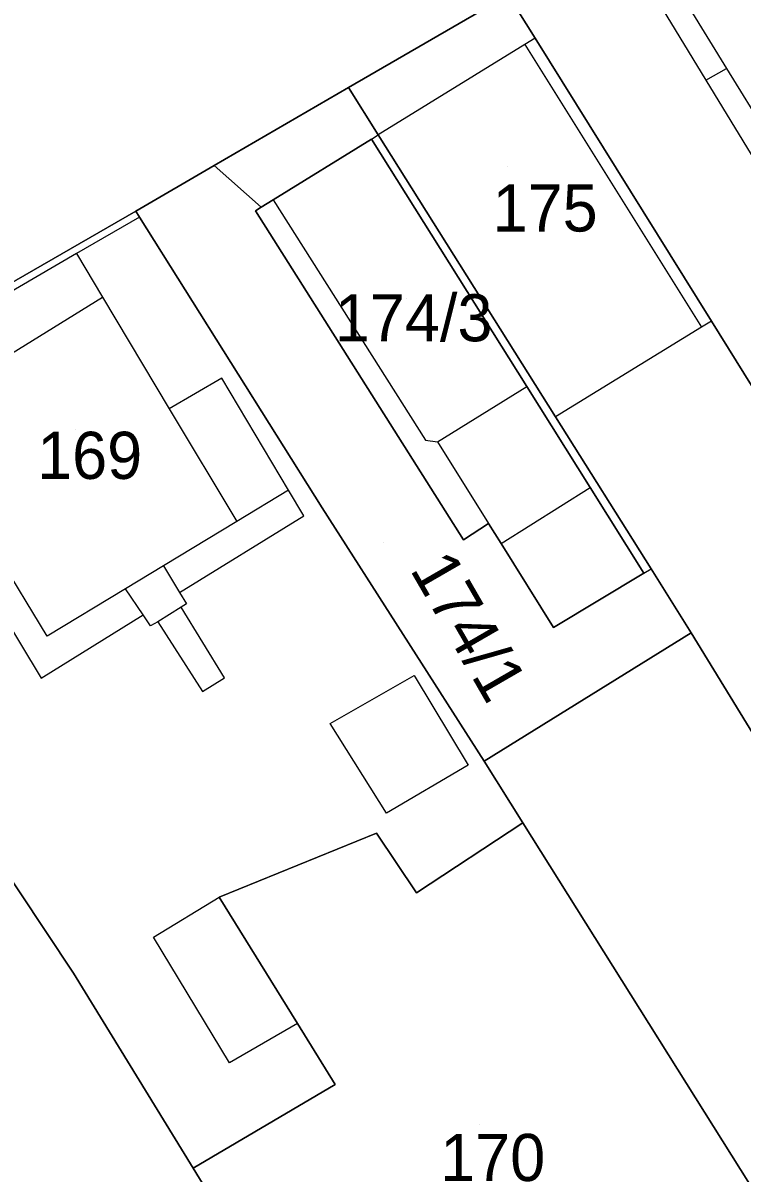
# Model space of a CAD drawing. Extents: x -263943 to -261149, y -1236934 to -1230686.
# Drawn here: x -262473.71 to -262443.17, y -1235742.26 to -1235693.45 of the extents above; entities that cross this region are included whole.
import ezdxf

# ---------------------------------------------------------------- set-up
doc = ezdxf.new("R2010")
doc.units = 0
for name, color, linetype in [('body_kn', 7, 'Continuous'), ('kladpar_druhypozemkov', 7, 'Continuous'), ('kladpar_hranice', 7, 'Continuous'), ('kladpar_parcelnecisla', 7, 'Continuous'), ('kladpar_plochy', 7, 'Continuous'), ('zappar_hrandruhpozemk', 7, 'Continuous')]:
    doc.layers.add(name, color=color, linetype=linetype)

msp = doc.modelspace()

# ---------------------------------------------------------------- linework, layer by layer
at = {"layer": 'body_kn'}
for p, q in [((-262452.4, -1235694.36), (-262452.4, -1235694.36)), ((-262451.96, -1235694.09), (-262451.96, -1235694.09)), ((-262451.96, -1235694.09), (-262451.96, -1235694.09)), ((-262443.83, -1235695.38), (-262443.83, -1235695.38)), ((-262444.71, -1235695.88), (-262444.71, -1235695.88)), ((-262459.88, -1235696.19), (-262459.88, -1235696.19)), ((-262458.62, -1235698.2), (-262458.62, -1235698.2)), ((-262458.91, -1235698.38), (-262458.91, -1235698.38)), ((-262458.91, -1235698.38), (-262458.91, -1235698.38)), ((-262465.59, -1235699.5), (-262465.59, -1235699.5)), ((-262465.59, -1235699.5), (-262465.59, -1235699.5)), ((-262463.6, -1235701.27), (-262463.6, -1235701.27)), ((-262463.08, -1235700.95), (-262463.08, -1235700.95)), ((-262463.08, -1235700.95), (-262463.08, -1235700.95)), ((-262468.92, -1235701.43), (-262468.92, -1235701.43)), ((-262468.76, -1235701.69), (-262468.76, -1235701.69)), ((-262468.76, -1235701.69), (-262468.76, -1235701.69)), ((-262463.84, -1235701.42), (-262463.84, -1235701.42)), ((-262463.84, -1235701.42), (-262463.84, -1235701.42)), ((-262471.44, -1235703.24), (-262471.44, -1235703.24)), ((-262470.34, -1235705.09), (-262470.34, -1235705.09)), ((-262444.47, -1235706.1), (-262444.47, -1235706.1)), ((-262444.47, -1235706.1), (-262444.47, -1235706.1)), ((-262444.89, -1235706.36), (-262444.89, -1235706.36)), ((-262465.26, -1235708.53), (-262465.26, -1235708.53)), ((-262452.31, -1235708.88), (-262452.31, -1235708.88)), ((-262467.5, -1235709.82), (-262467.5, -1235709.82)), ((-262467.5, -1235709.82), (-262467.5, -1235709.82)), ((-262451.09, -1235710.17), (-262451.09, -1235710.17)), ((-262456.62, -1235711.15), (-262456.62, -1235711.15)), ((-262456.11, -1235711.23), (-262456.11, -1235711.23)), ((-262456.11, -1235711.23), (-262456.11, -1235711.23)), ((-262462.43, -1235713.28), (-262462.43, -1235713.28)), ((-262462.43, -1235713.28), (-262462.43, -1235713.28)), ((-262449.63, -1235713.16), (-262449.63, -1235713.16)), ((-262461.78, -1235714.37), (-262461.78, -1235714.37)), ((-262461.01, -1235714.03), (-262461.01, -1235714.03)), ((-262464.63, -1235714.61), (-262464.63, -1235714.61)), ((-262464.63, -1235714.61), (-262464.63, -1235714.61)), ((-262453.94, -1235714.69), (-262453.94, -1235714.69)), ((-262455, -1235715.38), (-262455, -1235715.38)), ((-262453.41, -1235715.54), (-262453.41, -1235715.54)), ((-262453.41, -1235715.54), (-262453.41, -1235715.54)), ((-262467.74, -1235716.49), (-262467.74, -1235716.49)), ((-262467.74, -1235716.49), (-262467.74, -1235716.49)), ((-262447.34, -1235716.8), (-262447.34, -1235716.8)), ((-262447.34, -1235716.8), (-262447.34, -1235716.8)), ((-262447.04, -1235716.62), (-262447.04, -1235716.62)), ((-262469.35, -1235717.46), (-262469.35, -1235717.46)), ((-262469.35, -1235717.46), (-262469.35, -1235717.46)), ((-262467.06, -1235717.62), (-262467.06, -1235717.62)), ((-262467.06, -1235717.62), (-262467.06, -1235717.62)), ((-262466.99, -1235718.24), (-262466.99, -1235718.24)), ((-262466.99, -1235718.24), (-262466.99, -1235718.24)), ((-262466.77, -1235718.1), (-262466.77, -1235718.1)), ((-262468.6, -1235718.57), (-262468.6, -1235718.57)), ((-262468.29, -1235719.04), (-262468.29, -1235719.04)), ((-262467.99, -1235718.86), (-262467.99, -1235718.86)), ((-262451.18, -1235719.1), (-262451.18, -1235719.1)), ((-262445.33, -1235719.34), (-262445.33, -1235719.34)), ((-262445.33, -1235719.34), (-262445.33, -1235719.34)), ((-262472.69, -1235719.47), (-262472.69, -1235719.47)), ((-262472.94, -1235721.25), (-262472.94, -1235721.25)), ((-262465.15, -1235721.24), (-262465.15, -1235721.24)), ((-262457.1, -1235721.14), (-262457.1, -1235721.14)), ((-262466.08, -1235721.83), (-262466.08, -1235721.83)), ((-262460.66, -1235723.18), (-262460.66, -1235723.18)), ((-262454.81, -1235724.95), (-262454.81, -1235724.95)), ((-262454.81, -1235724.95), (-262454.81, -1235724.95)), ((-262454.13, -1235724.78), (-262454.13, -1235724.78)), ((-262454.13, -1235724.78), (-262454.13, -1235724.78)), ((-262458.27, -1235726.98), (-262458.27, -1235726.98)), ((-262452.48, -1235727.4), (-262452.48, -1235727.4)), ((-262458.7, -1235727.83), (-262458.7, -1235727.83)), ((-262465.38, -1235730.55), (-262465.38, -1235730.55)), ((-262457, -1235730.37), (-262457, -1235730.37)), ((-262468.17, -1235732.25), (-262468.17, -1235732.25)), ((-262471.56, -1235733.78), (-262471.56, -1235733.78)), ((-262462.05, -1235735.92), (-262462.05, -1235735.92)), ((-262462.05, -1235735.92), (-262462.05, -1235735.92)), ((-262464.94, -1235737.58), (-262464.94, -1235737.58)), ((-262460.45, -1235738.5), (-262460.45, -1235738.5)), ((-262466.48, -1235742.06), (-262466.48, -1235742.06))]:
    msp.add_line(p, q, dxfattribs=at)
at = {"layer": 'kladpar_druhypozemkov'}
for p, q in [((-262453.12, -1235699.55), (-262453.12, -1235699.55)), ((-262457.44, -1235705.14), (-262457.44, -1235705.14)), ((-262471.47, -1235710.7), (-262471.47, -1235710.7)), ((-262458.42, -1235715.5), (-262458.42, -1235715.5)), ((-262454.32, -1235740.2), (-262454.32, -1235740.2))]:
    msp.add_line(p, q, dxfattribs=at)
at = {"layer": 'kladpar_hranice'}
for points in [[(-262386.09, -1235651.95), (-262400.14, -1235660.44), (-262411.31, -1235667.14), (-262420.78, -1235672.91), (-262431.36, -1235679.7), (-262436.54, -1235682.77), (-262441.21, -1235685.54), (-262442.52, -1235686.32), (-262447.64, -1235689.19), (-262453.1, -1235692.26), (-262459.88, -1235696.19), (-262465.59, -1235699.5), (-262468.92, -1235701.43), (-262480.77, -1235708.26)], [(-262440.6, -1235712.31), (-262444.47, -1235706.1), (-262451.96, -1235694.09), (-262453.1, -1235692.26), (-262447.64, -1235689.19), (-262442.52, -1235686.32), (-262441.21, -1235688.43), (-262433.89, -1235700.16), (-262431.57, -1235703.89), (-262430.28, -1235705.95), (-262440.6, -1235712.31)], [(-262438.35, -1235717.28), (-262436.26, -1235720.52), (-262437.54, -1235721.32), (-262436.85, -1235722.38), (-262438.04, -1235723.06), (-262438.67, -1235722.03), (-262442.29, -1235724.3), (-262445.33, -1235719.34), (-262447.04, -1235716.62), (-262451.09, -1235710.17), (-262458.62, -1235698.2), (-262459.88, -1235696.19), (-262453.1, -1235692.26), (-262451.96, -1235694.09), (-262444.47, -1235706.1), (-262440.6, -1235712.31), (-262437.77, -1235716.92), (-262438.35, -1235717.28)], [(-262445.33, -1235719.34), (-262454.13, -1235724.78), (-262461.01, -1235714.03), (-262468.76, -1235701.69), (-262468.92, -1235701.43), (-262465.59, -1235699.5), (-262459.88, -1235696.19), (-262458.62, -1235698.2)], [(-262458.62, -1235698.2), (-262451.09, -1235710.17), (-262447.04, -1235716.62), (-262445.33, -1235719.34)], [(-262463.84, -1235701.42), (-262463.6, -1235701.27), (-262463.08, -1235700.95), (-262458.91, -1235698.38), (-262452.31, -1235708.88), (-262449.63, -1235713.16), (-262447.34, -1235716.8), (-262451.18, -1235719.1), (-262453.41, -1235715.54), (-262453.94, -1235714.69), (-262455, -1235715.38), (-262463.84, -1235701.42)], [(-262458.91, -1235698.38), (-262463.08, -1235700.95), (-262463.6, -1235701.27), (-262463.84, -1235701.42), (-262455, -1235715.38), (-262453.94, -1235714.69), (-262453.41, -1235715.54), (-262451.18, -1235719.1), (-262447.34, -1235716.8), (-262449.63, -1235713.16), (-262452.31, -1235708.88), (-262458.91, -1235698.38)], [(-262454.13, -1235724.78), (-262452.48, -1235727.4), (-262457, -1235730.37), (-262458.7, -1235727.83), (-262465.38, -1235730.55), (-262462.05, -1235735.92), (-262460.45, -1235738.5), (-262466.48, -1235742.06), (-262471.56, -1235733.78), (-262475.05, -1235728.56), (-262484.9, -1235713.83), (-262486.23, -1235711.83), (-262486.43, -1235711.53), (-262480.77, -1235708.26), (-262468.92, -1235701.43), (-262468.76, -1235701.69), (-262461.01, -1235714.03), (-262454.13, -1235724.78)], [(-262440.95, -1235745.76), (-262452.48, -1235727.4), (-262454.13, -1235724.78), (-262445.33, -1235719.34), (-262442.29, -1235724.3), (-262431.98, -1235741.09), (-262430.23, -1235743.91), (-262438.78, -1235749.25), (-262440.95, -1235745.76)], [(-262462.38, -1235748.75), (-262466.48, -1235742.06), (-262460.45, -1235738.5), (-262462.05, -1235735.92), (-262465.38, -1235730.55), (-262458.7, -1235727.83), (-262457, -1235730.37), (-262452.48, -1235727.4), (-262440.95, -1235745.76), (-262457.88, -1235756.09), (-262462.38, -1235748.75)], [(-262455.49, -1235760), (-262463.76, -1235765.42), (-262470.83, -1235754.18), (-262471.52, -1235753.08), (-262483.67, -1235734.05), (-262479.27, -1235731.25), (-262476.47, -1235729.47), (-262475.8, -1235730.31), (-262474.87, -1235729.72), (-262475.46, -1235728.82), (-262475.05, -1235728.56), (-262471.56, -1235733.78), (-262466.48, -1235742.06), (-262462.38, -1235748.75), (-262457.88, -1235756.09), (-262455.49, -1235760)]]:
    msp.add_lwpolyline(points, dxfattribs=at)
at = {"layer": 'kladpar_plochy'}
for p, q in [((-262465.59, -1235699.5), (-262459.88, -1235696.19)), ((-262459.88, -1235696.19), (-262458.62, -1235698.2)), ((-262458.62, -1235698.2), (-262451.09, -1235710.17)), ((-262458.91, -1235698.38), (-262463.08, -1235700.95)), ((-262452.31, -1235708.88), (-262458.91, -1235698.38)), ((-262468.92, -1235701.43), (-262465.59, -1235699.5)), ((-262463.6, -1235701.27), (-262463.84, -1235701.42)), ((-262463.08, -1235700.95), (-262463.6, -1235701.27)), ((-262468.76, -1235701.69), (-262468.92, -1235701.43)), ((-262461.01, -1235714.03), (-262468.76, -1235701.69)), ((-262463.84, -1235701.42), (-262455, -1235715.38)), ((-262449.63, -1235713.16), (-262452.31, -1235708.88)), ((-262451.09, -1235710.17), (-262447.04, -1235716.62)), ((-262447.34, -1235716.8), (-262449.63, -1235713.16)), ((-262454.13, -1235724.78), (-262461.01, -1235714.03)), ((-262455, -1235715.38), (-262453.94, -1235714.69)), ((-262453.94, -1235714.69), (-262453.41, -1235715.54)), ((-262453.41, -1235715.54), (-262451.18, -1235719.1)), ((-262451.18, -1235719.1), (-262447.34, -1235716.8)), ((-262447.04, -1235716.62), (-262445.33, -1235719.34)), ((-262445.33, -1235719.34), (-262454.13, -1235724.78))]:
    msp.add_line(p, q, dxfattribs=at)
msp.add_lwpolyline([(-262386.09, -1235651.95), (-262400.14, -1235660.44), (-262411.31, -1235667.14), (-262420.78, -1235672.91), (-262431.36, -1235679.7), (-262436.54, -1235682.77), (-262441.21, -1235685.54), (-262442.52, -1235686.32), (-262447.64, -1235689.19), (-262453.1, -1235692.26), (-262459.88, -1235696.19), (-262465.59, -1235699.5), (-262468.92, -1235701.43), (-262480.77, -1235708.26)], dxfattribs=at)
for points in [[(-262440.6, -1235712.31), (-262444.47, -1235706.1), (-262451.96, -1235694.09), (-262453.1, -1235692.26), (-262447.64, -1235689.19), (-262442.52, -1235686.32), (-262441.21, -1235688.43), (-262433.89, -1235700.16), (-262431.57, -1235703.89), (-262430.28, -1235705.95)], [(-262438.35, -1235717.28), (-262436.26, -1235720.52), (-262437.54, -1235721.32), (-262436.85, -1235722.38), (-262438.04, -1235723.06), (-262438.67, -1235722.03), (-262442.29, -1235724.3), (-262445.33, -1235719.34), (-262447.04, -1235716.62), (-262451.09, -1235710.17), (-262458.62, -1235698.2), (-262459.88, -1235696.19), (-262453.1, -1235692.26), (-262451.96, -1235694.09), (-262444.47, -1235706.1), (-262440.6, -1235712.31), (-262437.77, -1235716.92)], [(-262463.84, -1235701.42), (-262463.6, -1235701.27), (-262463.08, -1235700.95), (-262458.91, -1235698.38), (-262452.31, -1235708.88), (-262449.63, -1235713.16), (-262447.34, -1235716.8), (-262451.18, -1235719.1), (-262453.41, -1235715.54), (-262453.94, -1235714.69), (-262455, -1235715.38)], [(-262454.13, -1235724.78), (-262452.48, -1235727.4), (-262457, -1235730.37), (-262458.7, -1235727.83), (-262465.38, -1235730.55), (-262462.05, -1235735.92), (-262460.45, -1235738.5), (-262466.48, -1235742.06), (-262471.56, -1235733.78), (-262475.05, -1235728.56), (-262484.9, -1235713.83), (-262486.23, -1235711.83), (-262486.43, -1235711.53), (-262480.77, -1235708.26), (-262468.92, -1235701.43), (-262468.76, -1235701.69), (-262461.01, -1235714.03)], [(-262440.95, -1235745.76), (-262452.48, -1235727.4), (-262454.13, -1235724.78), (-262445.33, -1235719.34), (-262442.29, -1235724.3), (-262431.98, -1235741.09), (-262430.23, -1235743.91), (-262438.78, -1235749.25)], [(-262462.38, -1235748.75), (-262466.48, -1235742.06), (-262460.45, -1235738.5), (-262462.05, -1235735.92), (-262465.38, -1235730.55), (-262458.7, -1235727.83), (-262457, -1235730.37), (-262452.48, -1235727.4), (-262440.95, -1235745.76), (-262457.88, -1235756.09)], [(-262455.49, -1235760), (-262463.76, -1235765.42), (-262470.83, -1235754.18), (-262471.52, -1235753.08), (-262483.67, -1235734.05), (-262479.27, -1235731.25), (-262476.47, -1235729.47), (-262475.8, -1235730.31), (-262474.87, -1235729.72), (-262475.46, -1235728.82), (-262475.05, -1235728.56), (-262471.56, -1235733.78), (-262466.48, -1235742.06), (-262462.38, -1235748.75), (-262457.88, -1235756.09)]]:
    msp.add_lwpolyline(points, close=True, dxfattribs=at)
at = {"layer": 'zappar_hrandruhpozemk'}
for p, q in [((-262452.4, -1235694.36), (-262458.62, -1235698.2)), ((-262451.96, -1235694.09), (-262452.4, -1235694.36)), ((-262452.4, -1235694.36), (-262444.89, -1235706.36)), ((-262444.71, -1235695.88), (-262443.83, -1235695.38)), ((-262444.71, -1235695.88), (-262439.6, -1235704.27)), ((-262458.91, -1235698.38), (-262458.62, -1235698.2)), ((-262465.59, -1235699.5), (-262463.6, -1235701.27)), ((-262463.08, -1235700.95), (-262456.62, -1235711.15)), ((-262468.76, -1235701.69), (-262471.44, -1235703.24)), ((-262471.44, -1235703.24), (-262479.34, -1235707.83)), ((-262478.14, -1235709.92), (-262470.34, -1235705.09)), ((-262456.11, -1235711.23), (-262452.31, -1235708.88)), ((-262467.5, -1235709.82), (-262464.63, -1235714.61)), ((-262472.69, -1235719.47), (-262478.39, -1235710.08)), ((-262462.43, -1235713.28), (-262464.63, -1235714.61)), ((-262453.41, -1235715.54), (-262449.63, -1235713.16)), ((-262447.34, -1235716.8), (-262447.04, -1235716.62)), ((-262469.35, -1235717.46), (-262472.69, -1235719.47)), ((-262466.99, -1235718.24), (-262467.99, -1235718.86)), ((-262460.66, -1235723.18), (-262457.1, -1235721.14)), ((-262457.1, -1235721.14), (-262454.81, -1235724.95)), ((-262468.17, -1235732.25), (-262465.38, -1235730.55)), ((-262464.94, -1235737.58), (-262468.17, -1235732.25)), ((-262462.05, -1235735.92), (-262464.94, -1235737.58))]:
    msp.add_line(p, q, dxfattribs=at)
for points in [[(-262441.21, -1235688.43), (-262441.53, -1235688.62), (-262446.23, -1235691.48), (-262447.09, -1235692), (-262446.57, -1235692.84), (-262444.71, -1235695.88)], [(-262446.92, -1235690.35), (-262446.23, -1235691.48), (-262443.83, -1235695.38), (-262438.69, -1235703.7)], [(-262471.44, -1235703.24), (-262470.34, -1235705.09), (-262467.5, -1235709.82)], [(-262444.47, -1235706.1), (-262444.89, -1235706.36), (-262451.09, -1235710.17)], [(-262480.77, -1235708.26), (-262480.59, -1235708.56), (-262472.94, -1235721.25), (-262468.6, -1235718.57)], [(-262467.06, -1235717.62), (-262461.78, -1235714.37), (-262462.43, -1235713.28), (-262465.26, -1235708.53), (-262467.5, -1235709.82)], [(-262456.62, -1235711.15), (-262456.11, -1235711.23), (-262453.94, -1235714.69)], [(-262464.63, -1235714.61), (-262467.74, -1235716.49), (-262469.35, -1235717.46)], [(-262467.74, -1235716.49), (-262467.06, -1235717.62), (-262466.77, -1235718.1), (-262466.99, -1235718.24)], [(-262467.99, -1235718.86), (-262468.29, -1235719.04), (-262468.6, -1235718.57), (-262469.35, -1235717.46)], [(-262467.99, -1235718.86), (-262466.08, -1235721.83), (-262465.15, -1235721.24), (-262466.99, -1235718.24)], [(-262454.81, -1235724.95), (-262458.27, -1235726.98), (-262460.66, -1235723.18)]]:
    msp.add_lwpolyline(points, dxfattribs=at)

# ---------------------------------------------------------------- texts
at = {"layer": 'kladpar_parcelnecisla'}
for s, p in [('175', (-262453.767, -1235702.3)), ('174/3', (-262460.465, -1235706.96)), ('169', (-262473.11, -1235712.8)), ('170', (-262455.994, -1235742.6))]:
    msp.add_text(s, height=2, dxfattribs=at).set_placement(p)
msp.add_text('174/1', height=2, rotation=300, dxfattribs=at).set_placement((-262457.302, -1235716.642))

doc.saveas('drawing.dxf')
